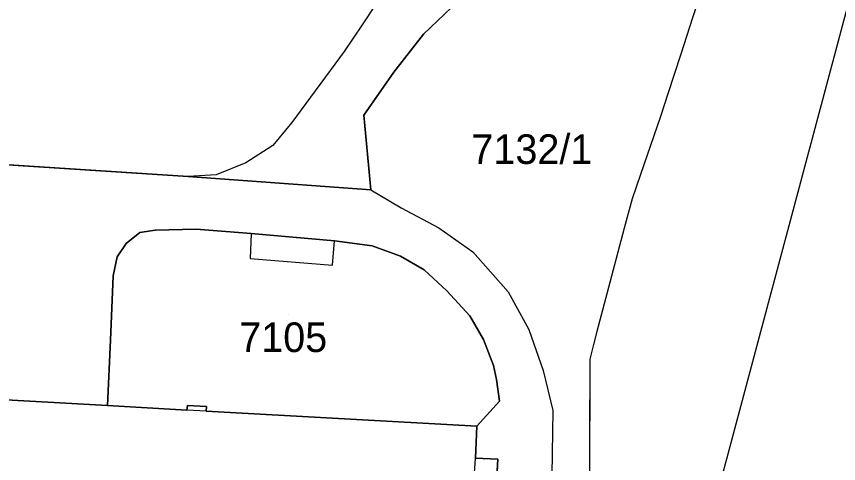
# Model space of a CAD drawing. Extents: x -266199 to -261993, y -1239047 to -1235108.
# Drawn here: x -263495.6 to -263440, y -1236465.2 to -1236435 of the extents above; entities that cross this region are included whole.
import ezdxf

# ---------------------------------------------------------------- set-up
doc = ezdxf.new("R2010")
doc.units = 0
for name, color, linetype in [('body_kn', 7, 'Continuous'), ('kladpar_druhypozemkov', 7, 'Continuous'), ('kladpar_hranice', 7, 'Continuous'), ('kladpar_parcelnecisla', 7, 'Continuous'), ('kladpar_plochy', 7, 'Continuous'), ('zappar_hrandruhpozemk', 7, 'Continuous'), ('zuob_linie', 7, 'Continuous'), ('zuob_plochy', 7, 'Continuous')]:
    doc.layers.add(name, color=color, linetype=linetype)

msp = doc.modelspace()

# ---------------------------------------------------------------- linework, layer by layer
at = {"layer": 'body_kn'}
for p, q in [((-263449.87, -1236434.99), (-263449.87, -1236434.99)), ((-263472.25, -1236435.54), (-263472.25, -1236435.54)), ((-263468.1, -1236436.17), (-263468.1, -1236436.17)), ((-263473.47, -1236437.34), (-263473.47, -1236437.34)), ((-263450.72, -1236437.59), (-263450.72, -1236437.59)), ((-263470.11, -1236438.73), (-263470.11, -1236438.73)), ((-263451.54, -1236440.13), (-263451.54, -1236440.13)), ((-263477.01, -1236442.13), (-263477.01, -1236442.13)), ((-263472.13, -1236441.64), (-263472.13, -1236441.64)), ((-263452.07, -1236441.74), (-263452.07, -1236441.74)), ((-263478.29, -1236443.7), (-263478.29, -1236443.7)), ((-263480.11, -1236444.87), (-263480.11, -1236444.87)), ((-263484.02, -1236445.8), (-263484.02, -1236445.8)), ((-263482.12, -1236445.68), (-263482.12, -1236445.68)), ((-263453.42, -1236445.66), (-263453.42, -1236445.66)), ((-263471.66, -1236446.68), (-263471.66, -1236446.68)), ((-263453.99, -1236447.3), (-263453.99, -1236447.3)), ((-263469.61, -1236447.9), (-263469.61, -1236447.9)), ((-263483.48, -1236449.34), (-263483.48, -1236449.34)), ((-263467.06, -1236449.26), (-263467.06, -1236449.26)), ((-263454.51, -1236449.27), (-263454.51, -1236449.27)), ((-263487.28, -1236449.57), (-263487.28, -1236449.57)), ((-263486.25, -1236449.41), (-263486.25, -1236449.41)), ((-263479.75, -1236449.64), (-263479.75, -1236449.64)), ((-263479.75, -1236449.64), (-263479.75, -1236449.64)), ((-263488.2, -1236450.32), (-263488.2, -1236450.32)), ((-263474.12, -1236450.13), (-263474.12, -1236450.13)), ((-263471.56, -1236450.47), (-263471.56, -1236450.47)), ((-263464.76, -1236450.89), (-263464.76, -1236450.89)), ((-263488.82, -1236451.22), (-263488.82, -1236451.22)), ((-263479.82, -1236451.34), (-263479.82, -1236451.34)), ((-263469.66, -1236451.17), (-263469.66, -1236451.17)), ((-263474.25, -1236451.79), (-263474.25, -1236451.79)), ((-263468.05, -1236452.1), (-263468.05, -1236452.1)), ((-263489.08, -1236452.5), (-263489.08, -1236452.5)), ((-263455.48, -1236452.96), (-263455.48, -1236452.96)), ((-263466.51, -1236453.52), (-263466.51, -1236453.52)), ((-263462.36, -1236453.59), (-263462.36, -1236453.59)), ((-263464.97, -1236455.2), (-263464.97, -1236455.2)), ((-263460.97, -1236456.12), (-263460.97, -1236456.12)), ((-263456.36, -1236456.27), (-263456.36, -1236456.27)), ((-263489.27, -1236456.84), (-263489.27, -1236456.84)), ((-263464.03, -1236456.81), (-263464.03, -1236456.81)), ((-263456.59, -1236457.15), (-263456.59, -1236457.15)), ((-263456.85, -1236458.14), (-263456.85, -1236458.14)), ((-263463.37, -1236458.55), (-263463.37, -1236458.55)), ((-263459.99, -1236458.89), (-263459.99, -1236458.89)), ((-263463.15, -1236459.51), (-263463.15, -1236459.51)), ((-263462.95, -1236460.98), (-263462.95, -1236460.98)), ((-263489.46, -1236461.27), (-263489.46, -1236461.27)), ((-263489.46, -1236461.27), (-263489.46, -1236461.27)), ((-263484.1, -1236461.57), (-263484.1, -1236461.57)), ((-263484.07, -1236461.26), (-263484.07, -1236461.26)), ((-263482.8, -1236461.64), (-263482.8, -1236461.64)), ((-263482.8, -1236461.64), (-263482.8, -1236461.64)), ((-263482.78, -1236461.34), (-263482.78, -1236461.34)), ((-263459.35, -1236461.61), (-263459.35, -1236461.61)), ((-263464.48, -1236462.65), (-263464.48, -1236462.65)), ((-263464.48, -1236462.65), (-263464.48, -1236462.65)), ((-263464.57, -1236464.82), (-263464.57, -1236464.82)), ((-263463.07, -1236464.88), (-263463.07, -1236464.88))]:
    msp.add_line(p, q, dxfattribs=at)
at = {"layer": 'kladpar_druhypozemkov'}
for p, q in [((-263460.77, -1236442.74), (-263460.77, -1236442.74)), ((-263477.25, -1236455.09), (-263477.25, -1236455.09))]:
    msp.add_line(p, q, dxfattribs=at)
at = {"layer": 'kladpar_hranice'}
msp.add_line((-263396.48, -1236274.15), (-263473.03, -1236559.71), dxfattribs=at)
for points in [[(-263441.01, -1236384.73), (-263442.2, -1236394.4), (-263444.31, -1236411.65), (-263445.38, -1236417.23), (-263445.87, -1236419.76), (-263446.39, -1236422.43), (-263446.98, -1236425.52), (-263447.17, -1236426.49), (-263447.27, -1236427.02), (-263448.13, -1236429.65), (-263448.98, -1236432.25), (-263449.87, -1236434.99), (-263450.72, -1236437.59), (-263451.54, -1236440.13), (-263452.07, -1236441.74), (-263453.42, -1236445.66), (-263453.99, -1236447.3), (-263454.51, -1236449.27), (-263455.48, -1236452.96), (-263456.36, -1236456.27), (-263456.59, -1236457.15), (-263456.85, -1236458.14), (-263456.9, -1236474.58)], [(-263466.19, -1236434.36), (-263468.1, -1236436.17), (-263470.11, -1236438.73), (-263472.13, -1236441.64), (-263471.66, -1236446.68)], [(-263471.66, -1236446.68), (-263472.13, -1236441.64), (-263470.11, -1236438.73), (-263468.1, -1236436.17), (-263466.19, -1236434.36)], [(-263471.66, -1236446.68), (-263484.02, -1236445.8), (-263502.07, -1236444.61)], [(-263502.07, -1236444.61), (-263484.02, -1236445.8), (-263471.66, -1236446.68)], [(-263463.32, -1236469.56), (-263463.07, -1236464.88), (-263464.57, -1236464.82), (-263464.48, -1236462.65), (-263462.95, -1236460.98), (-263463.15, -1236459.51), (-263463.37, -1236458.55), (-263464.03, -1236456.81), (-263464.97, -1236455.2), (-263466.51, -1236453.52), (-263468.05, -1236452.1), (-263469.66, -1236451.17), (-263471.56, -1236450.47), (-263474.12, -1236450.13), (-263479.75, -1236449.64), (-263483.48, -1236449.34), (-263486.25, -1236449.41), (-263487.28, -1236449.57), (-263488.2, -1236450.32), (-263488.82, -1236451.22), (-263489.08, -1236452.5), (-263489.27, -1236456.84), (-263489.46, -1236461.27), (-263497.97, -1236460.8)], [(-263489.46, -1236461.27), (-263489.27, -1236456.84), (-263489.08, -1236452.5), (-263488.82, -1236451.22), (-263488.2, -1236450.32), (-263487.28, -1236449.57), (-263486.25, -1236449.41), (-263483.48, -1236449.34), (-263479.75, -1236449.64), (-263474.12, -1236450.13), (-263471.56, -1236450.47), (-263469.66, -1236451.17), (-263468.05, -1236452.1), (-263466.51, -1236453.52), (-263464.97, -1236455.2), (-263464.03, -1236456.81), (-263463.37, -1236458.55), (-263463.15, -1236459.51), (-263462.95, -1236460.98), (-263464.48, -1236462.65)], [(-263501.28, -1236460.62), (-263497.97, -1236460.8), (-263489.46, -1236461.27)], [(-263489.46, -1236461.27), (-263484.1, -1236461.57), (-263484.07, -1236461.26), (-263482.78, -1236461.34), (-263482.8, -1236461.64), (-263464.48, -1236462.65)], [(-263464.48, -1236462.65), (-263482.8, -1236461.64), (-263482.78, -1236461.34), (-263484.07, -1236461.26), (-263484.1, -1236461.57), (-263489.46, -1236461.27)], [(-263464.48, -1236462.65), (-263464.57, -1236464.82), (-263463.07, -1236464.88), (-263463.32, -1236469.56), (-263464.91, -1236469.45), (-263465.54, -1236482.23), (-263465.61, -1236483.73), (-263486.86, -1236482.6), (-263487.07, -1236484.26), (-263489.96, -1236484.12), (-263493.38, -1236483.86), (-263502.57, -1236483.44)]]:
    msp.add_lwpolyline(points, dxfattribs=at)
at = {"layer": 'kladpar_plochy'}
for p, q in [((-263448.98, -1236432.25), (-263449.87, -1236434.99)), ((-263468.1, -1236436.17), (-263466.19, -1236434.36)), ((-263449.87, -1236434.99), (-263450.72, -1236437.59)), ((-263470.11, -1236438.73), (-263468.1, -1236436.17)), ((-263450.72, -1236437.59), (-263451.54, -1236440.13)), ((-263472.13, -1236441.64), (-263470.11, -1236438.73)), ((-263451.54, -1236440.13), (-263452.07, -1236441.74)), ((-263471.66, -1236446.68), (-263472.13, -1236441.64)), ((-263452.07, -1236441.74), (-263453.42, -1236445.66)), ((-263502.07, -1236444.61), (-263484.02, -1236445.8)), ((-263484.02, -1236445.8), (-263471.66, -1236446.68)), ((-263453.42, -1236445.66), (-263453.99, -1236447.3)), ((-263453.99, -1236447.3), (-263454.51, -1236449.27)), ((-263483.48, -1236449.34), (-263486.25, -1236449.41)), ((-263479.75, -1236449.64), (-263483.48, -1236449.34)), ((-263454.51, -1236449.27), (-263455.48, -1236452.96)), ((-263487.28, -1236449.57), (-263488.2, -1236450.32)), ((-263486.25, -1236449.41), (-263487.28, -1236449.57)), ((-263474.12, -1236450.13), (-263479.75, -1236449.64)), ((-263488.2, -1236450.32), (-263488.82, -1236451.22)), ((-263471.56, -1236450.47), (-263474.12, -1236450.13)), ((-263469.66, -1236451.17), (-263471.56, -1236450.47)), ((-263488.82, -1236451.22), (-263489.08, -1236452.5)), ((-263468.05, -1236452.1), (-263469.66, -1236451.17)), ((-263466.51, -1236453.52), (-263468.05, -1236452.1)), ((-263489.08, -1236452.5), (-263489.27, -1236456.84)), ((-263455.48, -1236452.96), (-263456.36, -1236456.27)), ((-263464.97, -1236455.2), (-263466.51, -1236453.52)), ((-263464.03, -1236456.81), (-263464.97, -1236455.2)), ((-263456.36, -1236456.27), (-263456.59, -1236457.15)), ((-263489.27, -1236456.84), (-263489.46, -1236461.27)), ((-263463.37, -1236458.55), (-263464.03, -1236456.81)), ((-263456.59, -1236457.15), (-263456.85, -1236458.14)), ((-263456.85, -1236458.14), (-263456.9, -1236474.58)), ((-263463.15, -1236459.51), (-263463.37, -1236458.55)), ((-263462.95, -1236460.98), (-263463.15, -1236459.51)), ((-263489.46, -1236461.27), (-263497.97, -1236460.8)), ((-263464.48, -1236462.65), (-263462.95, -1236460.98)), ((-263464.57, -1236464.82), (-263464.48, -1236462.65)), ((-263463.07, -1236464.88), (-263464.57, -1236464.82)), ((-263463.32, -1236469.56), (-263463.07, -1236464.88))]:
    msp.add_line(p, q, dxfattribs=at)
msp.add_lwpolyline([(-263466.19, -1236434.36), (-263468.1, -1236436.17), (-263470.11, -1236438.73), (-263472.13, -1236441.64), (-263471.66, -1236446.68), (-263484.02, -1236445.8), (-263502.07, -1236444.61)], dxfattribs=at)
for points in [[(-263489.46, -1236461.27), (-263489.27, -1236456.84), (-263489.08, -1236452.5), (-263488.82, -1236451.22), (-263488.2, -1236450.32), (-263487.28, -1236449.57), (-263486.25, -1236449.41), (-263483.48, -1236449.34), (-263479.75, -1236449.64), (-263474.12, -1236450.13), (-263471.56, -1236450.47), (-263469.66, -1236451.17), (-263468.05, -1236452.1), (-263466.51, -1236453.52), (-263464.97, -1236455.2), (-263464.03, -1236456.81), (-263463.37, -1236458.55), (-263463.15, -1236459.51), (-263462.95, -1236460.98), (-263464.48, -1236462.65), (-263482.8, -1236461.64), (-263482.78, -1236461.34), (-263484.07, -1236461.26), (-263484.1, -1236461.57)], [(-263501.28, -1236460.62), (-263497.97, -1236460.8), (-263489.46, -1236461.27), (-263484.1, -1236461.57), (-263484.07, -1236461.26), (-263482.78, -1236461.34), (-263482.8, -1236461.64), (-263464.48, -1236462.65), (-263464.57, -1236464.82), (-263463.07, -1236464.88), (-263463.32, -1236469.56), (-263464.91, -1236469.45), (-263465.54, -1236482.23), (-263465.61, -1236483.73), (-263486.86, -1236482.6), (-263487.07, -1236484.26), (-263489.96, -1236484.12), (-263493.38, -1236483.86), (-263502.57, -1236483.44), (-263502.42, -1236480.32)]]:
    msp.add_lwpolyline(points, close=True, dxfattribs=at)
at = {"layer": 'zappar_hrandruhpozemk'}
for p, q in [((-263473.47, -1236437.34), (-263477.01, -1236442.13)), ((-263479.75, -1236449.64), (-263479.82, -1236451.34)), ((-263474.25, -1236451.79), (-263474.12, -1236450.13)), ((-263479.82, -1236451.34), (-263474.25, -1236451.79)), ((-263462.36, -1236453.59), (-263460.97, -1236456.12)), ((-263482.8, -1236461.64), (-263484.1, -1236461.57)), ((-263464.91, -1236469.45), (-263464.57, -1236464.82))]:
    msp.add_line(p, q, dxfattribs=at)
for points in [[(-263472.03, -1236425.42), (-263470.42, -1236430.01), (-263470.26, -1236431.41), (-263470.69, -1236432.88), (-263471.24, -1236434), (-263472.25, -1236435.54), (-263473.47, -1236437.34)], [(-263477.01, -1236442.13), (-263478.29, -1236443.7), (-263480.11, -1236444.87), (-263482.12, -1236445.68), (-263484.02, -1236445.8)], [(-263471.66, -1236446.68), (-263469.61, -1236447.9), (-263467.06, -1236449.26), (-263464.76, -1236450.89), (-263462.36, -1236453.59)], [(-263460.97, -1236456.12), (-263459.99, -1236458.89), (-263459.35, -1236461.61), (-263460.01, -1236503.79), (-263461.26, -1236529.16)]]:
    msp.add_lwpolyline(points, dxfattribs=at)
at = {"layer": 'zuob_linie'}
msp.add_lwpolyline([(-263441.01, -1236384.73), (-263442.2, -1236394.4), (-263444.31, -1236411.65), (-263445.38, -1236417.23), (-263445.87, -1236419.76), (-263446.39, -1236422.43), (-263446.98, -1236425.52), (-263447.17, -1236426.49), (-263447.27, -1236427.02), (-263448.13, -1236429.65), (-263448.98, -1236432.25), (-263449.87, -1236434.99), (-263450.72, -1236437.59), (-263451.54, -1236440.13), (-263452.07, -1236441.74), (-263453.42, -1236445.66), (-263453.99, -1236447.3), (-263454.51, -1236449.27), (-263455.48, -1236452.96), (-263456.36, -1236456.27), (-263456.59, -1236457.15), (-263456.85, -1236458.14), (-263456.9, -1236474.58)], dxfattribs=at)
at = {"layer": 'zuob_plochy'}
msp.add_lwpolyline([(-263441.01, -1236384.73), (-263442.2, -1236394.4), (-263444.31, -1236411.65), (-263445.38, -1236417.23), (-263445.87, -1236419.76), (-263446.39, -1236422.43), (-263446.98, -1236425.52), (-263447.17, -1236426.49), (-263447.27, -1236427.02), (-263448.13, -1236429.65), (-263448.98, -1236432.25), (-263449.87, -1236434.99), (-263450.72, -1236437.59), (-263451.54, -1236440.13), (-263452.07, -1236441.74), (-263453.42, -1236445.66), (-263453.99, -1236447.3), (-263454.51, -1236449.27), (-263455.48, -1236452.96), (-263456.36, -1236456.27), (-263456.59, -1236457.15), (-263456.85, -1236458.14), (-263456.9, -1236474.58)], dxfattribs=at)

# ---------------------------------------------------------------- texts
at = {"layer": 'kladpar_parcelnecisla'}
for s, p in [('7132/1', (-263464.853, -1236444.94)), ('7105', (-263480.56, -1236457.65))]:
    msp.add_text(s, height=2, dxfattribs=at).set_placement(p)

doc.saveas('drawing.dxf')
